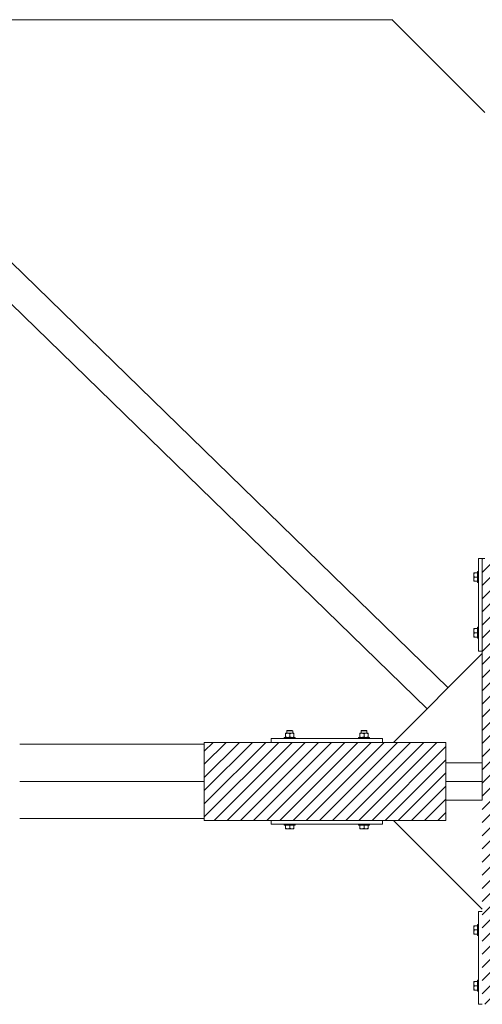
# Model space of a CAD drawing. Header units: millimetres. Extents: x 53746 to 116821, y -810352 to -765802.
# Tile 276 of 347: x 89914 to 91160, y -777202 to -774552. Entities that reach past the tile are written whole.
import ezdxf

# ---------------------------------------------------------------- set-up
doc = ezdxf.new("R2010")
doc.units = ezdxf.units.MM
doc.header["$MEASUREMENT"] = 0
for name, color, linetype, lineweight in [('Main Cradle Rails', 7, 'Continuous', 0), ('Side Cradle Blocks', 7, 'Continuous', 0), ('Side Cradle Stbd', 7, 'Continuous', 0)]:
    doc.layers.add(name, color=color, linetype=linetype, lineweight=lineweight)

# ---------------------------------------------------------------- blocks, each defined once
blk = doc.blocks.new('*U57')
at = {"linetype": 'Continuous', "lineweight": 0}
h = blk.add_hatch(dxfattribs=at)
h.set_pattern_fill('HATCH', color=30, style=0, pattern_type=2)
h.set_pattern_definition([(45, (6080.81, 11506.29), (-17.719, 17.719), [])])
h.paths.add_polyline_path([(5876.9, 10874.5), (5883.5, 10874.5), (5983.5, 10874.5), (6018.4, 10874.5), (6020, 10874.5), (6040, 10874.5), (6170, 10874.5), (6190, 10874.5), (6193.4, 10874.5), (6225.9, 10874.5), (6325.9, 10874.5), (6331.9, 10874.5), (6331.9, 11124.5), (6331.9, 11130.2), (6331.9, 11424.2), (6331.9, 11474.5), (6331.9, 11524.7), (6331.9, 11818.7), (6331.9, 11824.5), (6331.9, 12074.5), (6325.9, 12074.5), (6225.9, 12074.5), (6193.4, 12074.5), (6190, 12074.5), (6170, 12074.5), (6040, 12074.5), (6020, 12074.5), (6018.4, 12074.5), (5983.5, 12074.5), (5883.5, 12074.5), (5876.9, 12074.5), (5876.9, 11824.5), (5876.9, 11818.2), (5876.9, 11524.7), (5876.9, 11474.5), (5876.9, 11424.2), (5876.9, 11130.7), (5876.9, 11124.5)])
h = blk.add_hatch(dxfattribs=at)
h.set_pattern_fill('HATCH', color=30, style=0, pattern_type=2)
h.set_pattern_definition([(45, (5618.485, 11488.418), (-17.719, 17.719), [])])
h.paths.add_polyline_path([(5128.4, 11579.5), (5128.4, 11574.5), (5128.4, 11474.5), (5128.4, 11374.5), (5128.4, 11369.5), (5308.4, 11369.5), (5608.4, 11369.5), (5638.2, 11369.5), (5778.4, 11369.5), (5778.4, 11424.2), (5778.4, 11474.5), (5778.4, 11524.7), (5778.4, 11579.5), (5638.2, 11579.5), (5608.4, 11579.5), (5308.4, 11579.5)])
at = {"color": 30, "linetype": 'Continuous', "lineweight": 0, "flags": 128}
blk.add_lwpolyline([(5883.5, 12074.5), (5876.9, 12074.5), (5876.9, 11824.5), (5876.9, 11818.2), (5876.9, 11524.7), (5876.9, 11474.5), (5876.9, 11424.2)], dxfattribs=at)
blk.add_lwpolyline([(5128.4, 11579.5), (5128.4, 11574.5), (5128.4, 11474.5), (5128.4, 11374.5), (5128.4, 11369.5), (5308.4, 11369.5), (5608.4, 11369.5), (5638.2, 11369.5), (5778.4, 11369.5), (5778.4, 11424.2), (5778.4, 11474.5), (5778.4, 11524.7), (5778.4, 11579.5), (5638.2, 11579.5), (5608.4, 11579.5), (5308.4, 11579.5), (5128.4, 11579.5)], close=True, dxfattribs=at)
at = {"layer": 'Side Cradle Blocks', "color": 7, "linetype": 'Continuous', "lineweight": 0}
for p, q in [((5876.9, 12074.5), (5866.9, 12074.5)), ((5866.9, 12074.5), (5866.9, 11824.5)), ((5853.9, 12035.5), (5853.9, 12035.4)), ((5853.9, 12035.4), (5853.9, 12035.1)), ((5853.9, 12030.3), (5853.9, 12033.3)), ((5853.9, 12033.2), (5853.9, 12033.3)), ((5854.7, 12036), (5855.7, 12036)), ((5854.7, 12033.9), (5855.7, 12036)), ((5855.7, 12036), (5863.9, 12036)), ((5853.9, 12030.3), (5853.9, 12027.5)), ((5853.9, 12018.7), (5853.9, 12022.4)), ((5853.9, 12021.4), (5853.9, 12018.7)), ((5853.9, 12012.9), (5853.9, 12013.6)), ((5853.9, 12013.5), (5853.9, 12013.6)), ((5854.2, 12012.9), (5853.9, 12012.9)), ((5855.7, 12024.5), (5854.7, 12026.6)), ((5854.7, 12022.3), (5855.7, 12024.5)), ((5855.7, 12012.9), (5854.7, 12015)), ((5855.7, 12024.5), (5863.9, 12024.5)), ((5863.9, 12012.9), (5855.7, 12012.9)), ((5863.9, 12018.7), (5863.9, 12024.5)), ((5853.9, 11886), (5853.9, 11885.4)), ((5854.2, 11886), (5853.9, 11886)), ((5853.9, 11885.4), (5853.9, 11885.5)), ((5853.9, 11880.3), (5853.9, 11876.5)), ((5853.9, 11880.3), (5853.9, 11877.5)), ((5855.7, 11886), (5854.7, 11883.9)), ((5854.7, 11876.6), (5855.7, 11874.5)), ((5855.7, 11874.5), (5854.7, 11872.3)), ((5863.9, 11886), (5855.7, 11886)), ((5855.7, 11874.5), (5863.9, 11874.5)), ((5863.9, 11880.2), (5863.9, 11874.5)), ((5853.9, 11871.4), (5853.9, 11868.7)), ((5853.9, 11868.7), (5853.9, 11865.6)), ((5853.9, 11865.6), (5853.9, 11865.7)), ((5853.9, 11863.8), (5853.9, 11863.6)), ((5853.9, 11863.5), (5853.9, 11863.6)), ((5854.7, 11865), (5855.7, 11862.9)), ((5854.7, 11862.9), (5855.7, 11862.9)), ((5855.7, 11862.9), (5863.9, 11862.9)), ((5866.9, 11824.5), (5876.9, 11824.5)), ((5363.3, 11611.5), (5361, 11611.5)), ((5364, 11610.5), (5361.4, 11610.5)), ((5552.7, 11610.5), (5555.3, 11610.5)), ((5553.4, 11611.5), (5555.7, 11611.5)), ((5308.4, 11589.5), (5308.4, 11579.5)), ((5608.4, 11589.5), (5308.4, 11589.5)), ((5346.8, 11604.4), (5346.8, 11604.2)), ((5346.8, 11602.6), (5348.9, 11603.6)), ((5346.8, 11602.6), (5346.8, 11594.3)), ((5346.8, 11593.2), (5346.8, 11594.3)), ((5347.5, 11604.4), (5347.4, 11604.4)), ((5347.5, 11592.5), (5347.4, 11592.5)), ((5352.6, 11604.4), (5349.5, 11604.4)), ((5350.3, 11604.4), (5350.4, 11604.4)), ((5350.3, 11592.5), (5350.4, 11592.5)), ((5350.6, 11592.7), (5352.6, 11592.5)), ((5352.6, 11604.4), (5356.3, 11604.4)), ((5356.1, 11603.7), (5354, 11604.3)), ((5356.2, 11593.2), (5358.4, 11594.3)), ((5358.4, 11602.6), (5360.5, 11603.6)), ((5358.4, 11594.3), (5358.4, 11602.6)), ((5362.2, 11592.7), (5364.2, 11592.5)), ((5364.2, 11604.4), (5367.2, 11604.4)), ((5367.6, 11603.7), (5365.6, 11604.3)), ((5366.4, 11604.4), (5366.4, 11604.4)), ((5366.4, 11592.5), (5366.4, 11592.5)), ((5367.8, 11593.2), (5369.9, 11594.3)), ((5369.4, 11604.4), (5369.3, 11604.4)), ((5369.4, 11592.5), (5369.3, 11592.5)), ((5369.9, 11603.6), (5369.9, 11603.7)), ((5369.9, 11603.6), (5369.9, 11602.6)), ((5369.9, 11594.3), (5369.9, 11602.6)), ((5369.9, 11592.7), (5369.9, 11592.5)), ((5546.8, 11603.6), (5546.8, 11603.7)), ((5546.8, 11602.6), (5546.8, 11603.6)), ((5546.8, 11594.3), (5546.8, 11602.6)), ((5548.9, 11593.2), (5546.8, 11594.3)), ((5546.8, 11592.7), (5546.8, 11592.5)), ((5547.4, 11604.4), (5547.5, 11604.4)), ((5547.4, 11592.5), (5547.5, 11592.5)), ((5549.1, 11603.7), (5551.1, 11604.3)), ((5552.6, 11604.4), (5549.5, 11604.4)), ((5550.4, 11604.4), (5550.3, 11604.4)), ((5550.3, 11592.5), (5550.4, 11592.5)), ((5554.5, 11592.7), (5552.6, 11592.5)), ((5558.4, 11602.6), (5556.2, 11603.6)), ((5558.4, 11594.3), (5558.4, 11602.6)), ((5560.5, 11593.2), (5558.4, 11594.3)), ((5564.2, 11604.4), (5560.4, 11604.4)), ((5560.7, 11603.7), (5562.7, 11604.3)), ((5564.2, 11604.4), (5567.2, 11604.4)), ((5566.1, 11592.7), (5564.2, 11592.5)), ((5566.4, 11604.4), (5566.4, 11604.4)), ((5566.4, 11592.5), (5566.4, 11592.5)), ((5569.9, 11602.6), (5567.8, 11603.6)), ((5569.4, 11604.4), (5569.3, 11604.4)), ((5569.4, 11592.5), (5569.3, 11592.5)), ((5569.9, 11604.4), (5569.9, 11604.2)), ((5569.9, 11602.6), (5569.9, 11594.3)), ((5569.9, 11593.2), (5569.9, 11594.3)), ((5608.4, 11579.5), (5608.4, 11589.5)), ((5128.4, 11579.5), (5128.4, 11369.5)), ((5778.4, 11579.5), (5128.4, 11579.5)), ((5778.4, 11369.5), (5778.4, 11579.5)), ((5128.4, 11369.5), (5778.4, 11369.5)), ((5308.4, 11359.5), (5308.4, 11369.5)), ((5608.4, 11369.5), (5608.4, 11359.5)), ((5608.4, 11359.5), (5308.4, 11359.5)), ((5346.8, 11348.3), (5346.8, 11356.5)), ((5346.8, 11347.2), (5346.8, 11348.3)), ((5348.9, 11347.3), (5346.8, 11348.3)), ((5347.4, 11346.5), (5347.5, 11346.5)), ((5347.5, 11346.5), (5347.7, 11346.5)), ((5352.6, 11346.5), (5349.5, 11346.5)), ((5349.6, 11346.5), (5349.5, 11346.5)), ((5352.6, 11346.5), (5355.3, 11346.5)), ((5358.4, 11348.3), (5356.2, 11347.2)), ((5364.1, 11356.5), (5358.4, 11356.5)), ((5358.4, 11348.3), (5358.4, 11356.5)), ((5360.5, 11347.3), (5358.4, 11348.3)), ((5364.2, 11346.5), (5360.4, 11346.5)), ((5361.4, 11346.5), (5364.2, 11346.5)), ((5369.9, 11348.3), (5367.8, 11347.2)), ((5369.9, 11346.5), (5369.3, 11346.5)), ((5369.4, 11346.5), (5369.3, 11346.5)), ((5369.9, 11356.5), (5369.9, 11348.3)), ((5369.9, 11346.7), (5369.9, 11346.5)), ((5546.8, 11356.5), (5546.8, 11348.3)), ((5546.8, 11348.3), (5548.9, 11347.2)), ((5546.8, 11346.7), (5546.8, 11346.5)), ((5546.8, 11346.5), (5547.5, 11346.5)), ((5547.5, 11346.5), (5547.4, 11346.5)), ((5552.6, 11356.5), (5558.4, 11356.5)), ((5552.6, 11346.5), (5556.3, 11346.5)), ((5552.6, 11346.5), (5555.3, 11346.5)), ((5556.2, 11347.3), (5558.4, 11348.3)), ((5558.4, 11348.3), (5558.4, 11356.5)), ((5558.4, 11348.3), (5560.5, 11347.2)), ((5561.4, 11346.5), (5564.2, 11346.5)), ((5564.2, 11346.5), (5567.2, 11346.5)), ((5567.2, 11346.5), (5567.1, 11346.5)), ((5567.8, 11347.3), (5569.9, 11348.3)), ((5569, 11346.5), (5569.3, 11346.5)), ((5569.4, 11346.5), (5569.3, 11346.5)), ((5569.9, 11348.3), (5569.9, 11356.5)), ((5569.9, 11347.2), (5569.9, 11348.3)), ((5866.9, 10874.5), (5866.9, 11124.5)), ((5866.9, 11124.5), (5876.9, 11124.5)), ((5853.9, 11085.5), (5853.9, 11085.4)), ((5853.9, 11085.4), (5853.9, 11085.1)), ((5853.9, 11080.3), (5853.9, 11083.3)), ((5853.9, 11083.2), (5853.9, 11083.3)), ((5853.9, 11080.3), (5853.9, 11077.5)), ((5854.7, 11086), (5855.7, 11086)), ((5854.7, 11083.9), (5855.7, 11086)), ((5855.7, 11086), (5863.9, 11086)), ((5853.9, 11068.7), (5853.9, 11072.4)), ((5853.9, 11071.4), (5853.9, 11068.7)), ((5853.9, 11062.9), (5853.9, 11063.6)), ((5853.9, 11063.5), (5853.9, 11063.6)), ((5854.2, 11062.9), (5853.9, 11062.9)), ((5855.7, 11074.5), (5854.7, 11076.6)), ((5854.7, 11072.3), (5855.7, 11074.5)), ((5855.7, 11062.9), (5854.7, 11065)), ((5855.7, 11074.5), (5863.9, 11074.5)), ((5863.9, 11062.9), (5855.7, 11062.9)), ((5863.9, 11068.7), (5863.9, 11074.5)), ((5853.9, 10936), (5853.9, 10935.4)), ((5854.2, 10936), (5853.9, 10936)), ((5853.9, 10935.4), (5853.9, 10935.5)), ((5853.9, 10930.3), (5853.9, 10926.5)), ((5853.9, 10930.3), (5853.9, 10927.5)), ((5853.9, 10921.4), (5853.9, 10918.7)), ((5853.9, 10918.7), (5853.9, 10915.6)), ((5855.7, 10936), (5854.7, 10933.9)), ((5854.7, 10926.6), (5855.7, 10924.5)), ((5855.7, 10924.5), (5854.7, 10922.3)), ((5863.9, 10936), (5855.7, 10936)), ((5855.7, 10924.5), (5863.9, 10924.5)), ((5863.9, 10930.2), (5863.9, 10924.5)), ((5853.9, 10915.6), (5853.9, 10915.7)), ((5853.9, 10913.8), (5853.9, 10913.6)), ((5853.9, 10913.5), (5853.9, 10913.6)), ((5854.7, 10915), (5855.7, 10912.9)), ((5854.7, 10912.9), (5855.7, 10912.9)), ((5855.7, 10912.9), (5863.9, 10912.9)), ((5876.9, 10874.5), (5866.9, 10874.5))]:
    blk.add_line(p, q, dxfattribs=at)
at = {"layer": 'Side Cradle Blocks', "color": 7, "linetype": 'Continuous', "lineweight": 0, "flags": 128}
for points in [[(5854.7, 12036), (5854.7, 12036), (5854.1, 12036), (5853.9, 12036), (5853.9, 12035.4), (5853.9, 12033.3)], [(5854.7, 12033.9), (5854.4, 12033.3), (5854.2, 12032.2), (5853.9, 12030.3), (5854, 12029.5), (5854.1, 12028.8), (5854.6, 12026.8), (5854.7, 12026.6)], [(5863.9, 12024.5), (5863.9, 12030.2), (5863.9, 12035.1), (5863.9, 12038.3), (5863.9, 12039.5), (5866.9, 12039.5)], [(5853.9, 12030.3), (5853.9, 12026.5), (5853.9, 12022.4)], [(5854.7, 12022.3), (5854.4, 12021.7), (5854.2, 12020.6), (5853.9, 12018.7), (5854, 12017.9), (5854.1, 12017.2), (5854.6, 12015.2), (5854.7, 12015)], [(5853.9, 12018.7), (5853.9, 12018.7), (5853.9, 12015.6), (5853.9, 12013.6)], [(5854.2, 12012.9), (5854.7, 12012.9), (5854.7, 12012.9), (5855.7, 12012.9)], [(5866.9, 12009.5), (5863.9, 12009.5), (5863.9, 12010.6), (5863.9, 12013.9), (5863.9, 12018.7)], [(5853.9, 11885.4), (5853.9, 11883.3), (5853.9, 11880.3), (5853.9, 11880.3)], [(5854.7, 11883.9), (5854.6, 11883.7), (5854.1, 11881.7), (5854, 11881), (5853.9, 11880.3), (5854.2, 11878.3), (5854.4, 11877.3), (5854.7, 11876.6)], [(5853.9, 11876.5), (5853.9, 11872.4), (5853.9, 11868.7)], [(5854.7, 11872.3), (5854.6, 11872.2), (5854.1, 11870.1), (5854, 11869.4), (5853.9, 11868.7), (5854.2, 11866.7), (5854.4, 11865.7), (5854.7, 11865)], [(5855.7, 11886), (5854.7, 11886), (5854.7, 11886), (5854.2, 11886)], [(5863.9, 11880.2), (5863.9, 11885.1), (5863.9, 11888.3), (5863.9, 11889.5), (5866.9, 11889.5)], [(5866.9, 11859.5), (5863.9, 11859.5), (5863.9, 11860.6), (5863.9, 11863.9), (5863.9, 11868.7), (5863.9, 11874.5)], [(5853.9, 11865.6), (5853.9, 11863.6), (5853.9, 11862.9), (5854.1, 11862.9), (5854.7, 11862.9), (5854.7, 11862.9)], [(5350.4, 11604.4), (5350.4, 11610.5), (5351.4, 11611.5), (5351.9, 11611.5), (5353.4, 11611.5), (5355.7, 11611.5), (5358.4, 11611.5), (5361, 11611.5)], [(5350.4, 11610.5), (5351, 11610.5), (5352.7, 11610.5), (5355.3, 11610.5), (5358.4, 11610.5), (5361.4, 11610.5)], [(5363.3, 11611.5), (5364.8, 11611.5), (5365.4, 11611.5), (5366.4, 11610.5), (5366.4, 11604.4)], [(5364, 11610.5), (5365.8, 11610.5), (5366.4, 11610.5)], [(5550.4, 11604.4), (5550.4, 11610.5), (5551.4, 11611.5), (5551.9, 11611.5), (5553.4, 11611.5)], [(5550.4, 11610.5), (5551, 11610.5), (5552.7, 11610.5)], [(5555.3, 11610.5), (5558.4, 11610.5), (5561.4, 11610.5), (5564, 11610.5), (5565.8, 11610.5), (5566.4, 11610.5)], [(5555.7, 11611.5), (5558.4, 11611.5), (5561, 11611.5), (5563.3, 11611.5), (5564.8, 11611.5), (5565.4, 11611.5), (5566.4, 11610.5), (5566.4, 11604.4)], [(5343.4, 11589.5), (5343.4, 11592.5), (5344.5, 11592.5), (5347.8, 11592.5), (5352.6, 11592.5), (5358.4, 11592.5), (5364.1, 11592.5), (5369, 11592.5), (5372.2, 11592.5), (5373.4, 11592.5), (5373.4, 11589.5)], [(5346.8, 11604.4), (5347.5, 11604.4), (5349.5, 11604.4)], [(5346.8, 11602.6), (5346.8, 11603.6), (5346.8, 11603.7), (5346.8, 11604.2)], [(5350.6, 11592.7), (5349.6, 11593), (5348.9, 11593.3), (5346.8, 11594.3)], [(5346.8, 11593.2), (5346.8, 11593.2), (5346.8, 11592.6), (5346.8, 11592.5)], [(5348.9, 11603.6), (5349.6, 11603.9), (5350.6, 11604.2), (5352.6, 11604.4), (5353.3, 11604.4), (5354, 11604.3)], [(5356.2, 11593.2), (5356.1, 11593.1), (5354, 11592.6), (5353.3, 11592.5), (5352.6, 11592.5)], [(5356.1, 11603.7), (5356.2, 11603.7), (5358.4, 11602.6)], [(5364.2, 11604.4), (5360.4, 11604.4), (5356.3, 11604.4)], [(5362.2, 11592.7), (5361.2, 11593), (5360.5, 11593.3), (5358.4, 11594.3)], [(5360.5, 11603.6), (5361.2, 11603.9), (5362.2, 11604.2), (5364.2, 11604.4), (5364.9, 11604.4), (5365.6, 11604.3)], [(5367.8, 11593.2), (5367.6, 11593.1), (5365.6, 11592.6), (5364.9, 11592.5), (5364.2, 11592.5)], [(5367.2, 11604.4), (5369.3, 11604.4), (5369.9, 11604.4), (5369.9, 11604.2), (5369.9, 11603.7)], [(5367.6, 11603.7), (5367.8, 11603.7), (5369.9, 11602.6)], [(5369.9, 11592.7), (5369.9, 11593.2), (5369.9, 11593.2), (5369.9, 11594.3)], [(5543.4, 11589.5), (5543.4, 11592.5), (5544.5, 11592.5), (5547.8, 11592.5), (5552.6, 11592.5), (5558.4, 11592.5), (5564.1, 11592.5), (5569, 11592.5), (5572.2, 11592.5), (5573.4, 11592.5), (5573.4, 11589.5)], [(5546.8, 11603.7), (5546.8, 11604.2), (5546.8, 11604.4), (5547.5, 11604.4), (5549.5, 11604.4)], [(5546.8, 11602.6), (5548.9, 11603.7), (5549.1, 11603.7)], [(5546.8, 11594.3), (5546.8, 11593.2), (5546.8, 11593.2), (5546.8, 11592.7)], [(5552.6, 11592.5), (5551.8, 11592.5), (5551.1, 11592.6), (5549.1, 11593.1), (5548.9, 11593.2)], [(5551.1, 11604.3), (5551.8, 11604.4), (5552.6, 11604.4), (5554.5, 11604.2), (5555.6, 11603.9), (5556.2, 11603.6)], [(5560.4, 11604.4), (5556.3, 11604.4), (5552.6, 11604.4)], [(5558.4, 11594.3), (5556.2, 11593.3), (5555.6, 11593), (5554.5, 11592.7)], [(5558.4, 11602.6), (5560.5, 11603.7), (5560.7, 11603.7)], [(5564.2, 11592.5), (5563.4, 11592.5), (5562.7, 11592.6), (5560.7, 11593.1), (5560.5, 11593.2)], [(5562.7, 11604.3), (5563.4, 11604.4), (5564.2, 11604.4), (5566.1, 11604.2), (5567.2, 11603.9), (5567.8, 11603.6)], [(5569.9, 11594.3), (5567.8, 11593.3), (5567.2, 11593), (5566.1, 11592.7)], [(5567.2, 11604.4), (5569.3, 11604.4), (5569.9, 11604.4)], [(5569.9, 11604.2), (5569.9, 11603.7), (5569.9, 11603.6), (5569.9, 11602.6)], [(5569.9, 11592.5), (5569.9, 11592.6), (5569.9, 11593.2), (5569.9, 11593.2)], [(5358.4, 11356.5), (5352.6, 11356.5), (5347.8, 11356.5), (5344.5, 11356.5), (5343.4, 11356.5), (5343.4, 11359.5)], [(5346.8, 11347.2), (5346.8, 11347.2), (5346.8, 11346.6), (5346.8, 11346.5), (5347.5, 11346.5), (5349.5, 11346.5)], [(5348.9, 11347.3), (5349.6, 11347), (5350.6, 11346.7), (5352.6, 11346.5), (5353.3, 11346.5), (5354, 11346.6), (5356.1, 11347.1), (5356.2, 11347.2)], [(5352.6, 11346.5), (5356.3, 11346.5), (5360.4, 11346.5)], [(5360.5, 11347.3), (5361.2, 11347), (5362.2, 11346.7), (5364.2, 11346.5), (5364.9, 11346.5), (5365.6, 11346.6), (5367.6, 11347.1), (5367.8, 11347.2)], [(5373.4, 11359.5), (5373.4, 11356.5), (5372.2, 11356.5), (5369, 11356.5), (5364.1, 11356.5)], [(5364.2, 11346.5), (5364.2, 11346.5), (5367.2, 11346.5), (5369.3, 11346.5)], [(5369.9, 11346.7), (5369.9, 11347.2), (5369.9, 11347.2), (5369.9, 11348.3)], [(5552.6, 11356.5), (5547.8, 11356.5), (5544.5, 11356.5), (5543.4, 11356.5), (5543.4, 11359.5)], [(5546.8, 11348.3), (5546.8, 11347.2), (5546.8, 11347.2), (5546.8, 11346.7)], [(5547.5, 11346.5), (5549.5, 11346.5), (5552.6, 11346.5), (5552.6, 11346.5)], [(5548.9, 11347.2), (5549.1, 11347.1), (5551.1, 11346.6), (5551.8, 11346.5), (5552.6, 11346.5), (5554.5, 11346.7), (5555.6, 11347), (5556.2, 11347.3)], [(5556.3, 11346.5), (5560.4, 11346.5), (5564.2, 11346.5)], [(5573.4, 11359.5), (5573.4, 11356.5), (5572.2, 11356.5), (5569, 11356.5), (5564.1, 11356.5), (5558.4, 11356.5)], [(5560.5, 11347.2), (5560.7, 11347.1), (5562.7, 11346.6), (5563.4, 11346.5), (5564.2, 11346.5), (5566.1, 11346.7), (5567.2, 11347), (5567.8, 11347.3)], [(5567.2, 11346.5), (5569.3, 11346.5), (5569.9, 11346.5), (5569.9, 11346.6), (5569.9, 11347.2), (5569.9, 11347.2)], [(5854.7, 11086), (5854.7, 11086), (5854.1, 11086), (5853.9, 11086), (5853.9, 11085.4), (5853.9, 11083.3)], [(5854.7, 11083.9), (5854.4, 11083.3), (5854.2, 11082.2), (5853.9, 11080.3), (5854, 11079.5), (5854.1, 11078.8), (5854.6, 11076.8), (5854.7, 11076.6)], [(5853.9, 11080.3), (5853.9, 11076.5), (5853.9, 11072.4)], [(5863.9, 11074.5), (5863.9, 11080.2), (5863.9, 11085.1), (5863.9, 11088.3), (5863.9, 11089.5), (5866.9, 11089.5)], [(5854.7, 11072.3), (5854.4, 11071.7), (5854.2, 11070.6), (5853.9, 11068.7), (5854, 11067.9), (5854.1, 11067.2), (5854.6, 11065.2), (5854.7, 11065)], [(5853.9, 11068.7), (5853.9, 11068.7), (5853.9, 11065.6), (5853.9, 11063.6)], [(5854.2, 11062.9), (5854.7, 11062.9), (5854.7, 11062.9), (5855.7, 11062.9)], [(5866.9, 11059.5), (5863.9, 11059.5), (5863.9, 11060.6), (5863.9, 11063.9), (5863.9, 11068.7)], [(5853.9, 10935.4), (5853.9, 10933.3), (5853.9, 10930.3), (5853.9, 10930.3)], [(5854.7, 10933.9), (5854.6, 10933.7), (5854.1, 10931.7), (5854, 10931), (5853.9, 10930.3), (5854.2, 10928.3), (5854.4, 10927.3), (5854.7, 10926.6)], [(5853.9, 10926.5), (5853.9, 10922.4), (5853.9, 10918.7)], [(5854.7, 10922.3), (5854.6, 10922.2), (5854.1, 10920.1), (5854, 10919.4), (5853.9, 10918.7), (5854.2, 10916.7), (5854.4, 10915.7), (5854.7, 10915)], [(5855.7, 10936), (5854.7, 10936), (5854.7, 10936), (5854.2, 10936)], [(5863.9, 10930.2), (5863.9, 10935.1), (5863.9, 10938.3), (5863.9, 10939.5), (5866.9, 10939.5)], [(5866.9, 10909.5), (5863.9, 10909.5), (5863.9, 10910.6), (5863.9, 10913.9), (5863.9, 10918.7), (5863.9, 10924.5)], [(5853.9, 10915.6), (5853.9, 10913.6), (5853.9, 10912.9), (5854.1, 10912.9), (5854.7, 10912.9), (5854.7, 10912.9)]]:
    blk.add_lwpolyline(points, dxfattribs=at)
at = {"layer": 'Side Cradle Stbd', "color": 7, "linetype": 'Continuous', "lineweight": 0}
for p, q in [((5633.8, 13524.5), (4125.9, 13524.5)), ((5883.5, 13274.7), (5633.5, 13524.7)), ((4032.9, 13431.4), (5785, 11726.2)), ((3976.3, 13374.8), (5728.4, 11669.7)), ((5876.9, 11818.2), (5638.2, 11579.5)), ((4631.4, 11574.5), (5128.4, 11574.5)), ((5778.4, 11524.7), (5876.9, 11524.7)), ((5128.4, 11474.5), (4631.4, 11474.5)), ((5876.9, 11474.5), (5778.4, 11474.5)), ((5778.4, 11424.2), (5876.9, 11424.2)), ((4631.4, 11374.5), (5128.4, 11374.5)), ((5876.9, 11130.7), (5638.2, 11369.5))]:
    blk.add_line(p, q, dxfattribs=at)

msp = doc.modelspace()

# ---------------------------------------------------------------- block references
at = {"layer": 'Main Cradle Rails', "color": 7, "linetype": 'Continuous', "lineweight": 0}
msp.add_blockref('*U57', (85283.05, -788076.95), dxfattribs=at)

doc.saveas('drawing.dxf')
